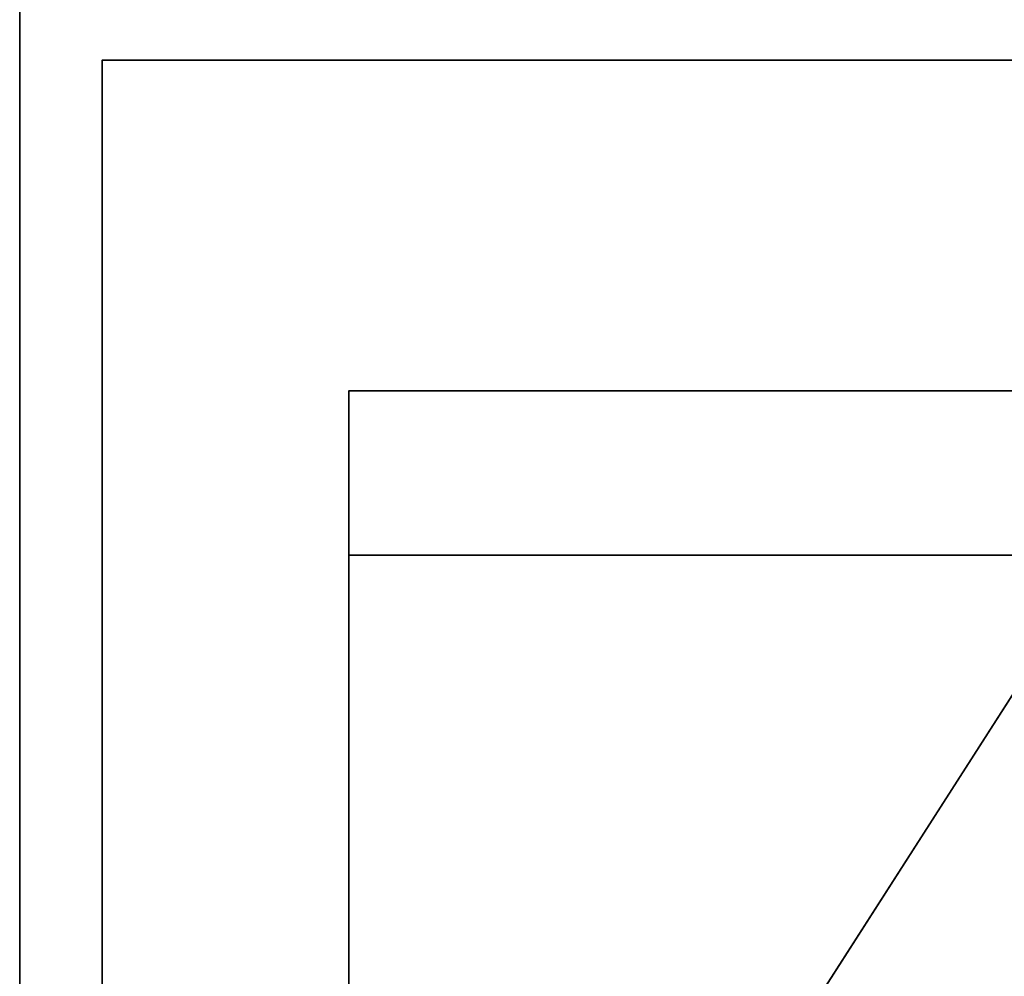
# Model space of a CAD drawing. Header units: millimetres. Extents: x -503 to 6703, y -110 to 249.
# Tile 651 of 656: x 2587 to 2599, y -7 to 5. Entities that reach past the tile are written whole.
import ezdxf

# ---------------------------------------------------------------- set-up
doc = ezdxf.new("R2010")
doc.units = ezdxf.units.MM
doc.layers.add('151', color=7, linetype='Continuous', true_color=0xffffff)

# ---------------------------------------------------------------- blocks, each defined once
blk = doc.blocks.new('UG_SURFACE_003')
at = {"layer": '151', "color": 252, "linetype": 'Continuous', "lineweight": 35}
for points in [[(3602.5, -9.3, 2212.25), (3602.5, 230.4, 2212.25), (2397.5, 230.4, 2212.25), (2397.5, -9.3, 2212.25)], [(2547.5, -9.3, 2062.25), (2547.5, 230.4, 2062.25), (3452.5, 230.4, 2062.25), (3452.5, -9.3, 2062.25)]]:
    blk.add_3dface(points, dxfattribs=at)
blk = doc.blocks.new('UG_SURFACE_213')
at = {"layer": '151', "color": 35, "linetype": 'Continuous', "lineweight": 35}
for points in [[(2591, 0, 2), (3409, 0, 2), (3409, -2), (2591, -2)], [(2591, 0, 2), (2635.018, 0, 999.334), (2646, 0, 997)], [(2591, 0, 1027), (2619.148, 0, 1026.822), (2620.322, 0, 1015.657)], [(2646, 0, 997), (2656.982, 0, 999.334), (3409, 0, 2), (2591, 0, 2)], [(2620.322, 0, 1015.657), (2625.935, 0, 1005.934), (2591, 0, 2), (2591, 0, 1027)], [(2625.935, 0, 1005.934), (2635.018, 0, 999.334), (2591, 0, 2)], [(2591, 0, 1027), (2619.148, 0, 1106.822), (2620.322, 0, 1095.657)], [(2620.322, 0, 1095.657), (2630.13, 0, 1045.843), (2622.617, 0, 1037.5), (2591, 0, 1027)], [(2591, 0, 2017), (2630.13, 0, 1125.843), (2622.617, 0, 1117.5)], [(2591, 0, 2017), (2651.614, 0, 1130.41), (2640.386, 0, 1130.41)], [(2622.617, 0, 1037.5), (2619.148, 0, 1026.822), (2591, 0, 1027)], [(2640.386, 0, 1130.41), (2630.13, 0, 1125.843), (2591, 0, 2017)], [(2622.617, 0, 1117.5), (2619.148, 0, 1106.822), (2591, 0, 1027), (2591, 0, 2017)], [(2661.87, 0, 1125.843), (2651.614, 0, 1130.41), (2591, 0, 2017), (3409, 0, 2017)], [(2591, 0, 2), (2591, -2), (2591, -9), (2591, -9, 977)], [(2591, -9, 977), (2591, 0, 1027), (2591, 0, 2)], [(3409, -9, 2017), (3409, 0, 2017), (2591, 0, 2017), (2591, -9, 2017)], [(2591, 0, 1027), (2591, -16.649, 982.736), (2591, -18.168, 983.413), (2591, -16.027, 1012.523)], [(2591, 0, 1027), (2591, -15.536, 981.5), (2591, -16.649, 982.736)], [(2591, -16.027, 1012.523), (2591, -16.67, 1014.5), (2591, 0, 1027)], [(2591, 0, 1027), (2591, -9, 977), (2591, -15.022, 979.918), (2591, -15.536, 981.5)], [(2591, -24.75, 1027), (2591, 0, 1027), (2591, -18.061, 1016.045), (2591, -19.96, 1016.891)], [(2591, -16.67, 1014.5), (2591, -18.061, 1016.045), (2591, 0, 1027)], [(2591, 0, 1027), (2591, -17, 1037), (2591, -17, 1067), (2591, -9, 1192)], [(2591, 0, 1027), (2591, -24.75, 1027), (2591, -24.5, 1037), (2591, -17, 1037)], [(2591, -9, 1192), (2591, -9, 2017), (2591, 0, 2017), (2591, 0, 1027)], [(3409, -2), (3409, -9), (2591, -9), (2591, -2)]]:
    blk.add_3dface(points, dxfattribs=at)
blk = doc.blocks.new('UG_SURFACE_286')
at = {"layer": '151', "color": 252, "linetype": 'Continuous', "lineweight": 35}
for points in [[(2585.5, -26.22, 2021.75), (3414.5, -26.22, 2021.75), (3414.5, 62.62, 2021.75), (2585.5, 62.62, 2021.75)], [(2587, -26.22, 2020.25), (2587, 62.62, 2020.25), (3413, 62.62, 2020.25), (3413, -26.22, 2020.25)]]:
    blk.add_3dface(points, dxfattribs=at)
blk = doc.blocks.new('UG_SURFACE_297')
at = {"layer": '151', "color": 252, "linetype": 'Continuous', "lineweight": 35}
for points in [[(2588, 4.014, -6.75), (2604, 4.014, -6.75), (2604, 4.014, -7.75), (2588, 4.014, -7.75)], [(2604, 4.014, -6.75), (2588, 4.014, -6.75), (2588, -20.953, -6.75), (3412, -20.953, -6.75)], [(2588, -20.953, -7.75), (2588, 4.014, -7.75), (2604, 4.014, -7.75)], [(2604, 4.014, -7.75), (3396, 4.014, -7.75), (2588, -20.953, -7.75)], [(3396, 4.014, -7.75), (3412, 4.014, -7.75), (3412, -20.953, -7.75), (2588, -20.953, -7.75)], [(2588, -20.953, -6.75), (2588, 4.014, -6.75), (2588, 4.014, -7.75), (2588, -20.953, -7.75)]]:
    blk.add_3dface(points, dxfattribs=at)

msp = doc.modelspace()

# ---------------------------------------------------------------- linework, layer by layer
at = {"layer": '151', "color": 251, "linetype": 'Continuous', "lineweight": -3, "true_color": 0x636466}
for p, q in [((2587, -26.22, 2020.25), (2587, 62.62, 2020.25)), ((2587, -26.22, 2020.25), (2587, 62.62, 2020.25)), ((2587, 62.62, -7.75), (2587, -26.22, -7.75)), ((2587, -26.22, 2020.25), (2587, 62.62, 2020.25)), ((2587, 62.62, -7.75), (2587, -26.22, -7.75)), ((2588, -20.953, -6.75), (2588, 4.014, -6.75)), ((2604, 4.014, -7.75), (2588, 4.014, -7.75)), ((2588, 4.014, -7.75), (2588, 4.014, -6.75)), ((2588, -20.953, -7.75), (2588, 4.014, -7.75)), ((2604, 4.014, -6.75), (2588, 4.014, -6.75)), ((2591, 0, 2), (2591, -2)), ((2591, 0, 2), (3409, 0, 2)), ((3409, 0, 2017), (2591, 0, 2017)), ((2591, 0, 2017), (2591, -9, 2017)), ((2591, 0, 2017), (2591, 0, 2)), ((2591, -2), (3409, -2)), ((2591, -2), (2591, -9))]:
    msp.add_line(p, q, dxfattribs=at)

# ---------------------------------------------------------------- block references
for name in ['UG_SURFACE_003', 'UG_SURFACE_286', 'UG_SURFACE_213', 'UG_SURFACE_297']:
    msp.add_blockref(name, (0, 0), dxfattribs=at)

doc.saveas('drawing.dxf')
